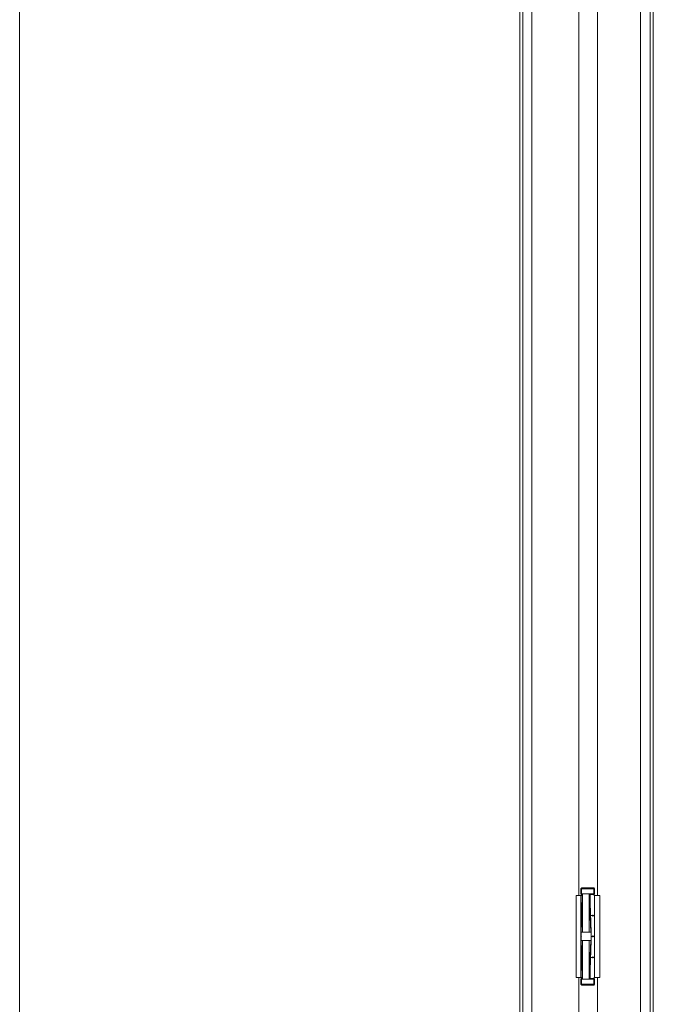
# Model space of a CAD drawing. Header units: inches. Extents: x 424 to 2043, y -237 to 445.
# Tile 779 of 965: x 863.624 to 864.38, y 217.816 to 218.991. Entities that reach past the tile are written whole.
import ezdxf

# ---------------------------------------------------------------- set-up
doc = ezdxf.new("R2010")
doc.units = ezdxf.units.IN
doc.header["$MEASUREMENT"] = 0
doc.layers.add('A-DOOR', color=31, linetype='Continuous', lineweight=9)

# ---------------------------------------------------------------- blocks, each defined once
blk = doc.blocks.new('5-panel_Bi-fold_external_door_10806 - Type 1-V58-Section 1')
at = {"layer": 'A-DOOR'}
for p, q in [((-113.263, 4.3378), (-113.263, 1.6)), ((-112.6516, 1.6), (-112.6516, 4.3381)), ((-112.5218, 4.3386), (-112.5218, 1.6)), ((-112.6657, 1.7018), (-112.6657, 4.2627)), ((-112.6623, 1.7018), (-112.6623, 4.2627)), ((-112.5102, 4.2627), (-112.5102, 1.7018)), ((-112.5066, 4.2627), (-112.5066, 1.7018)), ((-112.5956, 2.849), (-112.5956, 4.1735)), ((-112.5732, 4.1735), (-112.5732, 2.849)), ((-112.5929, 2.857), (-112.5929, 2.851)), ((-112.5929, 2.857), (-112.5923, 2.857)), ((-112.5923, 2.851), (-112.5923, 2.857)), ((-112.5923, 2.857), (-112.5911, 2.857)), ((-112.5911, 2.857), (-112.5831, 2.857)), ((-112.5831, 2.857), (-112.5777, 2.857)), ((-112.5777, 2.857), (-112.5779, 2.857)), ((-112.5777, 2.857), (-112.5777, 2.851)), ((-112.5769, 2.851), (-112.5769, 2.857)), ((-112.5985, 2.849), (-112.5944, 2.849)), ((-112.5985, 2.751), (-112.5985, 2.849)), ((-112.5944, 2.849), (-112.593, 2.849)), ((-112.5923, 2.851), (-112.5929, 2.851)), ((-112.5929, 2.849), (-112.5929, 2.826)), ((-112.5929, 2.849), (-112.5917, 2.849)), ((-112.5929, 2.751), (-112.5929, 2.849)), ((-112.5913, 2.8481), (-112.5928, 2.805)), ((-112.5925, 2.805), (-112.5911, 2.851)), ((-112.5911, 2.851), (-112.5923, 2.851)), ((-112.5913, 2.851), (-112.5911, 2.851)), ((-112.5913, 2.851), (-112.5913, 2.8428)), ((-112.5909, 2.805), (-112.5911, 2.851)), ((-112.5911, 2.851), (-112.5831, 2.851)), ((-112.5831, 2.851), (-112.5911, 2.851)), ((-112.5833, 2.805), (-112.5831, 2.851)), ((-112.5812, 2.805), (-112.5831, 2.851)), ((-112.5831, 2.851), (-112.5819, 2.851)), ((-112.5777, 2.851), (-112.5831, 2.851)), ((-112.5819, 2.8227), (-112.5819, 2.851)), ((-112.5815, 2.85), (-112.5814, 2.85)), ((-112.5779, 2.851), (-112.5777, 2.851)), ((-112.5777, 2.849), (-112.577, 2.849)), ((-112.5769, 2.826), (-112.5769, 2.849)), ((-112.5769, 2.849), (-112.5749, 2.849)), ((-112.5769, 2.849), (-112.5769, 2.751)), ((-112.5749, 2.849), (-112.5705, 2.849)), ((-112.5705, 2.849), (-112.5705, 2.751)), ((-112.5808, 2.805), (-112.5819, 2.8399)), ((-112.5929, 2.824), (-112.5929, 2.801)), ((-112.5816, 2.825), (-112.5815, 2.825)), ((-112.5788, 2.826), (-112.5788, 2.824)), ((-112.5769, 2.801), (-112.5769, 2.824)), ((-112.5929, 2.799), (-112.5929, 2.776)), ((-112.5928, 2.805), (-112.5928, 2.795)), ((-112.5927, 2.805), (-112.5925, 2.805)), ((-112.5925, 2.805), (-112.5927, 2.805)), ((-112.5925, 2.805), (-112.5909, 2.805)), ((-112.5909, 2.805), (-112.5925, 2.805)), ((-112.5919, 2.8), (-112.5919, 2.8)), ((-112.5909, 2.805), (-112.5833, 2.805)), ((-112.5833, 2.805), (-112.5909, 2.805)), ((-112.5833, 2.805), (-112.5812, 2.805)), ((-112.5812, 2.805), (-112.5833, 2.805)), ((-112.5812, 2.805), (-112.5808, 2.805)), ((-112.5808, 2.805), (-112.5812, 2.805)), ((-112.5808, 2.795), (-112.5808, 2.805)), ((-112.5808, 2.8), (-112.5807, 2.8)), ((-112.5788, 2.801), (-112.5788, 2.799)), ((-112.5769, 2.776), (-112.5769, 2.799)), ((-112.5913, 2.7519), (-112.5928, 2.795)), ((-112.5927, 2.795), (-112.5925, 2.795)), ((-112.5925, 2.795), (-112.5927, 2.795)), ((-112.5925, 2.795), (-112.5909, 2.795)), ((-112.5925, 2.795), (-112.5911, 2.749)), ((-112.5909, 2.795), (-112.5925, 2.795)), ((-112.5911, 2.749), (-112.5909, 2.795)), ((-112.5909, 2.795), (-112.5833, 2.795)), ((-112.5833, 2.795), (-112.5909, 2.795)), ((-112.5831, 2.749), (-112.5833, 2.795)), ((-112.5833, 2.795), (-112.5812, 2.795)), ((-112.5812, 2.795), (-112.5833, 2.795)), ((-112.5831, 2.749), (-112.5812, 2.795)), ((-112.5808, 2.795), (-112.5819, 2.7601)), ((-112.5812, 2.795), (-112.5808, 2.795)), ((-112.5808, 2.795), (-112.5812, 2.795)), ((-112.5929, 2.774), (-112.5929, 2.751)), ((-112.5819, 2.749), (-112.5819, 2.7773)), ((-112.5816, 2.775), (-112.5815, 2.775)), ((-112.5788, 2.776), (-112.5788, 2.774)), ((-112.5769, 2.751), (-112.5769, 2.774)), ((-112.5944, 2.751), (-112.5985, 2.751)), ((-112.5956, 1.791), (-112.5956, 2.751)), ((-112.593, 2.751), (-112.5944, 2.751)), ((-112.5917, 2.751), (-112.5929, 2.751)), ((-112.5929, 2.749), (-112.5929, 2.743)), ((-112.5929, 2.749), (-112.5923, 2.749)), ((-112.5923, 2.743), (-112.5923, 2.749)), ((-112.5923, 2.749), (-112.5911, 2.749)), ((-112.5913, 2.749), (-112.5913, 2.7572)), ((-112.5911, 2.749), (-112.5913, 2.749)), ((-112.5831, 2.749), (-112.5911, 2.749)), ((-112.5911, 2.749), (-112.5831, 2.749)), ((-112.5819, 2.749), (-112.5831, 2.749)), ((-112.5831, 2.749), (-112.5777, 2.749)), ((-112.5815, 2.75), (-112.5814, 2.75)), ((-112.5777, 2.749), (-112.5779, 2.749)), ((-112.577, 2.751), (-112.5777, 2.751)), ((-112.5777, 2.749), (-112.5777, 2.743)), ((-112.5749, 2.751), (-112.5769, 2.751)), ((-112.5769, 2.743), (-112.5769, 2.749)), ((-112.5705, 2.751), (-112.5749, 2.751)), ((-112.5732, 2.751), (-112.5732, 1.791)), ((-112.5923, 2.743), (-112.5929, 2.743)), ((-112.5911, 2.743), (-112.5923, 2.743)), ((-112.5831, 2.743), (-112.5911, 2.743)), ((-112.5777, 2.743), (-112.5831, 2.743)), ((-112.5779, 2.743), (-112.5777, 2.743))]:
    blk.add_line(p, q, dxfattribs=at)
at = {"layer": 'A-DOOR', "flags": 128}
for points in [[(-112.5929, 2.857), (-112.5929, 2.857), (-112.5929, 2.8571), (-112.5929, 2.8571), (-112.5928, 2.8572), (-112.5928, 2.8572), (-112.5928, 2.8572), (-112.5928, 2.8573), (-112.5928, 2.8573), (-112.5928, 2.8574), (-112.5928, 2.8574), (-112.5928, 2.8574), (-112.5927, 2.8575), (-112.5927, 2.8575), (-112.5927, 2.8575), (-112.5927, 2.8576), (-112.5927, 2.8576), (-112.5926, 2.8576), (-112.5926, 2.8577), (-112.5926, 2.8577), (-112.5926, 2.8577), (-112.5925, 2.8577), (-112.5925, 2.8578), (-112.5925, 2.8578), (-112.5924, 2.8578), (-112.5924, 2.8578), (-112.5924, 2.8579), (-112.5923, 2.8579), (-112.5923, 2.8579), (-112.5923, 2.8579), (-112.5922, 2.8579), (-112.5922, 2.8579), (-112.5921, 2.858), (-112.5921, 2.858), (-112.5921, 2.858), (-112.592, 2.858), (-112.592, 2.858), (-112.592, 2.858), (-112.5919, 2.858), (-112.5919, 2.858), (-112.5919, 2.858)], [(-112.5852, 2.858), (-112.5854, 2.858), (-112.5857, 2.858), (-112.586, 2.858), (-112.5863, 2.858), (-112.5865, 2.858), (-112.5868, 2.858), (-112.5871, 2.858), (-112.5874, 2.858), (-112.5876, 2.858), (-112.5879, 2.858), (-112.5881, 2.858), (-112.5884, 2.858), (-112.5886, 2.858), (-112.5888, 2.858), (-112.5891, 2.858), (-112.5893, 2.858), (-112.5895, 2.858), (-112.5897, 2.858), (-112.5899, 2.858), (-112.5901, 2.858), (-112.5903, 2.858), (-112.5904, 2.858), (-112.5906, 2.858), (-112.5908, 2.858), (-112.5909, 2.858), (-112.591, 2.858), (-112.5912, 2.858), (-112.5913, 2.858), (-112.5914, 2.858), (-112.5915, 2.858), (-112.5916, 2.858), (-112.5916, 2.858), (-112.5917, 2.858), (-112.5918, 2.858), (-112.5918, 2.858), (-112.5918, 2.858), (-112.5919, 2.858), (-112.5919, 2.858)], [(-112.5919, 2.858), (-112.5919, 2.858), (-112.5918, 2.858), (-112.5918, 2.858), (-112.5918, 2.858), (-112.5917, 2.858), (-112.5917, 2.858), (-112.5916, 2.858), (-112.5915, 2.858), (-112.5914, 2.858), (-112.5913, 2.858), (-112.5912, 2.858), (-112.5911, 2.858), (-112.5909, 2.858), (-112.5908, 2.858), (-112.5906, 2.858), (-112.5905, 2.858), (-112.5903, 2.858), (-112.5901, 2.858), (-112.5899, 2.858), (-112.5897, 2.858), (-112.5895, 2.858), (-112.5893, 2.858), (-112.5891, 2.858), (-112.5889, 2.858), (-112.5886, 2.858), (-112.5884, 2.858), (-112.5882, 2.858), (-112.5879, 2.858), (-112.5877, 2.858), (-112.5874, 2.858), (-112.5871, 2.858), (-112.5869, 2.858), (-112.5866, 2.858), (-112.5863, 2.858), (-112.5861, 2.858), (-112.5858, 2.858), (-112.5855, 2.858), (-112.5852, 2.858), (-112.5849, 2.858), (-112.5847, 2.858), (-112.5846, 2.858)], [(-112.5779, 2.858), (-112.5779, 2.858), (-112.5779, 2.858), (-112.5779, 2.858), (-112.5779, 2.858), (-112.578, 2.858), (-112.5781, 2.858), (-112.5781, 2.858), (-112.5782, 2.858), (-112.5783, 2.858), (-112.5784, 2.858), (-112.5785, 2.858), (-112.5787, 2.858), (-112.5788, 2.858), (-112.5789, 2.858), (-112.5791, 2.858), (-112.5792, 2.858), (-112.5794, 2.858), (-112.5796, 2.858), (-112.5798, 2.858), (-112.58, 2.858), (-112.5802, 2.858), (-112.5804, 2.858), (-112.5806, 2.858), (-112.5808, 2.858), (-112.5811, 2.858), (-112.5813, 2.858), (-112.5816, 2.858), (-112.5818, 2.858), (-112.5821, 2.858), (-112.5823, 2.858), (-112.5826, 2.858), (-112.5829, 2.858), (-112.5831, 2.858), (-112.5834, 2.858), (-112.5837, 2.858), (-112.5839, 2.858), (-112.5842, 2.858), (-112.5845, 2.858), (-112.5848, 2.858), (-112.5851, 2.858), (-112.5852, 2.858)], [(-112.5846, 2.858), (-112.5843, 2.858), (-112.584, 2.858), (-112.5837, 2.858), (-112.5834, 2.858), (-112.5832, 2.858), (-112.5829, 2.858), (-112.5826, 2.858), (-112.5824, 2.858), (-112.5821, 2.858), (-112.5819, 2.858), (-112.5816, 2.858), (-112.5814, 2.858), (-112.5811, 2.858), (-112.5809, 2.858), (-112.5807, 2.858), (-112.5804, 2.858), (-112.5802, 2.858), (-112.58, 2.858), (-112.5798, 2.858), (-112.5796, 2.858), (-112.5794, 2.858), (-112.5793, 2.858), (-112.5791, 2.858), (-112.579, 2.858), (-112.5788, 2.858), (-112.5787, 2.858), (-112.5785, 2.858), (-112.5784, 2.858), (-112.5783, 2.858), (-112.5782, 2.858), (-112.5781, 2.858), (-112.5781, 2.858), (-112.578, 2.858), (-112.578, 2.858), (-112.5779, 2.858), (-112.5779, 2.858), (-112.5779, 2.858), (-112.5779, 2.858)], [(-112.5779, 2.858), (-112.5778, 2.858), (-112.5778, 2.858), (-112.5777, 2.858), (-112.5777, 2.858), (-112.5777, 2.858), (-112.5776, 2.858), (-112.5776, 2.858), (-112.5775, 2.8579), (-112.5775, 2.8579), (-112.5775, 2.8579), (-112.5774, 2.8579), (-112.5774, 2.8579), (-112.5774, 2.8579), (-112.5773, 2.8578), (-112.5773, 2.8578), (-112.5773, 2.8578), (-112.5772, 2.8578), (-112.5772, 2.8578), (-112.5772, 2.8577), (-112.5771, 2.8577), (-112.5771, 2.8577), (-112.5771, 2.8576), (-112.5771, 2.8576), (-112.577, 2.8576), (-112.577, 2.8575), (-112.577, 2.8575), (-112.577, 2.8575), (-112.577, 2.8574), (-112.5769, 2.8574), (-112.5769, 2.8574), (-112.5769, 2.8573), (-112.5769, 2.8573), (-112.5769, 2.8572), (-112.5769, 2.8572), (-112.5769, 2.8572), (-112.5769, 2.8571), (-112.5769, 2.8571), (-112.5769, 2.8571), (-112.5769, 2.857), (-112.5769, 2.857)], [(-112.5919, 2.85), (-112.5919, 2.85), (-112.5919, 2.85), (-112.592, 2.85), (-112.592, 2.85), (-112.5921, 2.85), (-112.5921, 2.85), (-112.5921, 2.85), (-112.5922, 2.8501), (-112.5922, 2.8501), (-112.5922, 2.8501), (-112.5923, 2.8501), (-112.5923, 2.8501), (-112.5924, 2.8501), (-112.5924, 2.8502), (-112.5924, 2.8502), (-112.5925, 2.8502), (-112.5925, 2.8502), (-112.5925, 2.8502), (-112.5925, 2.8503), (-112.5926, 2.8503), (-112.5926, 2.8503), (-112.5926, 2.8504), (-112.5927, 2.8504), (-112.5927, 2.8504), (-112.5927, 2.8505), (-112.5927, 2.8505), (-112.5927, 2.8505), (-112.5928, 2.8506), (-112.5928, 2.8506), (-112.5928, 2.8506), (-112.5928, 2.8507), (-112.5928, 2.8507), (-112.5928, 2.8508), (-112.5928, 2.8508), (-112.5928, 2.8508), (-112.5929, 2.8509), (-112.5929, 2.8509), (-112.5929, 2.8509), (-112.5929, 2.851), (-112.5929, 2.851)], [(-112.5929, 2.849), (-112.5929, 2.849), (-112.5929, 2.8491), (-112.5929, 2.8491), (-112.5928, 2.8492), (-112.5928, 2.8492), (-112.5928, 2.8492), (-112.5928, 2.8493), (-112.5928, 2.8493), (-112.5928, 2.8494), (-112.5928, 2.8494), (-112.5928, 2.8494), (-112.5927, 2.8495), (-112.5927, 2.8495), (-112.5927, 2.8495), (-112.5927, 2.8496), (-112.5927, 2.8496), (-112.5926, 2.8496), (-112.5926, 2.8497), (-112.5926, 2.8497), (-112.5926, 2.8497), (-112.5925, 2.8497), (-112.5925, 2.8498), (-112.5925, 2.8498), (-112.5924, 2.8498), (-112.5924, 2.8498), (-112.5924, 2.8499), (-112.5923, 2.8499), (-112.5923, 2.8499), (-112.5923, 2.8499), (-112.5922, 2.8499), (-112.5922, 2.8499), (-112.5921, 2.85), (-112.5921, 2.85), (-112.5921, 2.85), (-112.592, 2.85), (-112.592, 2.85), (-112.592, 2.85), (-112.5919, 2.85), (-112.5919, 2.85), (-112.5919, 2.85)], [(-112.5911, 2.85), (-112.5913, 2.85), (-112.5914, 2.85), (-112.5915, 2.85), (-112.5916, 2.85), (-112.5916, 2.85), (-112.5917, 2.85), (-112.5918, 2.85), (-112.5918, 2.85), (-112.5918, 2.85), (-112.5919, 2.85), (-112.5919, 2.85)], [(-112.5919, 2.85), (-112.5919, 2.85), (-112.5918, 2.85), (-112.5918, 2.85), (-112.5918, 2.85), (-112.5917, 2.85), (-112.5917, 2.85), (-112.5916, 2.85), (-112.5915, 2.85), (-112.5914, 2.85), (-112.5913, 2.85), (-112.5912, 2.85), (-112.5911, 2.85)], [(-112.5912, 2.85), (-112.5913, 2.85), (-112.5914, 2.85), (-112.5915, 2.85), (-112.5916, 2.85), (-112.5916, 2.85), (-112.5917, 2.85), (-112.5918, 2.85), (-112.5918, 2.85), (-112.5918, 2.85), (-112.5919, 2.85), (-112.5919, 2.85)], [(-112.5919, 2.85), (-112.5919, 2.85), (-112.5918, 2.85), (-112.5918, 2.85), (-112.5918, 2.85), (-112.5917, 2.85), (-112.5917, 2.85), (-112.5916, 2.85), (-112.5915, 2.85), (-112.5914, 2.85), (-112.5913, 2.85), (-112.5912, 2.85), (-112.5911, 2.85)], [(-112.5819, 2.85), (-112.5817, 2.85), (-112.5814, 2.85), (-112.5812, 2.85), (-112.5809, 2.85), (-112.5807, 2.85), (-112.5805, 2.85), (-112.5803, 2.85), (-112.5801, 2.85), (-112.5799, 2.85), (-112.5797, 2.85), (-112.5795, 2.85), (-112.5793, 2.85), (-112.5791, 2.85), (-112.579, 2.85), (-112.5788, 2.85), (-112.5787, 2.85), (-112.5786, 2.85), (-112.5785, 2.85), (-112.5783, 2.85), (-112.5782, 2.85), (-112.5782, 2.85), (-112.5781, 2.85), (-112.578, 2.85), (-112.578, 2.85), (-112.5779, 2.85), (-112.5779, 2.85), (-112.5779, 2.85), (-112.5779, 2.85)], [(-112.5819, 2.85), (-112.5816, 2.85), (-112.5814, 2.85), (-112.5811, 2.85), (-112.5809, 2.85), (-112.5807, 2.85), (-112.5804, 2.85), (-112.5802, 2.85), (-112.58, 2.85), (-112.5798, 2.85), (-112.5796, 2.85), (-112.5794, 2.85), (-112.5793, 2.85), (-112.5791, 2.85), (-112.579, 2.85), (-112.5788, 2.85), (-112.5787, 2.85), (-112.5785, 2.85), (-112.5784, 2.85), (-112.5783, 2.85), (-112.5782, 2.85), (-112.5781, 2.85), (-112.5781, 2.85), (-112.578, 2.85), (-112.578, 2.85), (-112.5779, 2.85), (-112.5779, 2.85), (-112.5779, 2.85), (-112.5779, 2.85)], [(-112.5779, 2.85), (-112.5779, 2.85), (-112.5779, 2.85), (-112.5779, 2.85), (-112.5779, 2.85), (-112.578, 2.85), (-112.5781, 2.85), (-112.5781, 2.85), (-112.5782, 2.85), (-112.5783, 2.85), (-112.5784, 2.85), (-112.5785, 2.85), (-112.5787, 2.85), (-112.5788, 2.85), (-112.5789, 2.85), (-112.5791, 2.85), (-112.5792, 2.85), (-112.5794, 2.85), (-112.5796, 2.85), (-112.5798, 2.85), (-112.58, 2.85), (-112.5802, 2.85), (-112.5804, 2.85), (-112.5806, 2.85), (-112.5808, 2.85), (-112.5811, 2.85), (-112.5813, 2.85), (-112.5816, 2.85), (-112.5818, 2.85)], [(-112.5779, 2.85), (-112.5779, 2.85), (-112.5779, 2.85), (-112.5779, 2.85), (-112.5779, 2.85), (-112.578, 2.85), (-112.5781, 2.85), (-112.5781, 2.85), (-112.5782, 2.85), (-112.5783, 2.85), (-112.5784, 2.85), (-112.5785, 2.85), (-112.5787, 2.85), (-112.5788, 2.85), (-112.5789, 2.85), (-112.5791, 2.85), (-112.5792, 2.85), (-112.5794, 2.85), (-112.5796, 2.85), (-112.5798, 2.85), (-112.58, 2.85), (-112.5802, 2.85), (-112.5804, 2.85), (-112.5806, 2.85), (-112.5808, 2.85), (-112.5811, 2.85), (-112.5813, 2.85), (-112.5816, 2.85), (-112.5818, 2.85)], [(-112.5769, 2.851), (-112.5769, 2.851), (-112.5769, 2.8509), (-112.5769, 2.8509), (-112.5769, 2.8508), (-112.5769, 2.8508), (-112.5769, 2.8508), (-112.5769, 2.8507), (-112.5769, 2.8507), (-112.5769, 2.8506), (-112.5769, 2.8506), (-112.577, 2.8506), (-112.577, 2.8505), (-112.577, 2.8505), (-112.577, 2.8505), (-112.577, 2.8504), (-112.5771, 2.8504), (-112.5771, 2.8504), (-112.5771, 2.8503), (-112.5771, 2.8503), (-112.5772, 2.8503), (-112.5772, 2.8503), (-112.5772, 2.8502), (-112.5773, 2.8502), (-112.5773, 2.8502), (-112.5773, 2.8502), (-112.5774, 2.8501), (-112.5774, 2.8501), (-112.5774, 2.8501), (-112.5775, 2.8501), (-112.5775, 2.8501), (-112.5775, 2.8501), (-112.5776, 2.85), (-112.5776, 2.85), (-112.5777, 2.85), (-112.5777, 2.85), (-112.5777, 2.85), (-112.5778, 2.85), (-112.5778, 2.85), (-112.5778, 2.85), (-112.5779, 2.85)], [(-112.5779, 2.85), (-112.5778, 2.85), (-112.5778, 2.85), (-112.5777, 2.85), (-112.5777, 2.85), (-112.5777, 2.85), (-112.5776, 2.85), (-112.5776, 2.85), (-112.5775, 2.8499), (-112.5775, 2.8499), (-112.5775, 2.8499), (-112.5774, 2.8499), (-112.5774, 2.8499), (-112.5774, 2.8499), (-112.5773, 2.8498), (-112.5773, 2.8498), (-112.5773, 2.8498), (-112.5772, 2.8498), (-112.5772, 2.8498), (-112.5772, 2.8497), (-112.5771, 2.8497), (-112.5771, 2.8497), (-112.5771, 2.8496), (-112.5771, 2.8496), (-112.577, 2.8496), (-112.577, 2.8495), (-112.577, 2.8495), (-112.577, 2.8495), (-112.577, 2.8494), (-112.5769, 2.8494), (-112.5769, 2.8494), (-112.5769, 2.8493), (-112.5769, 2.8493), (-112.5769, 2.8492), (-112.5769, 2.8492), (-112.5769, 2.8492), (-112.5769, 2.8491), (-112.5769, 2.8491), (-112.5769, 2.8491), (-112.5769, 2.849), (-112.5769, 2.849)], [(-112.5919, 2.825), (-112.5919, 2.825), (-112.592, 2.825), (-112.592, 2.825), (-112.5921, 2.825), (-112.5921, 2.825), (-112.5921, 2.825), (-112.5922, 2.8251), (-112.5922, 2.8251), (-112.5922, 2.8251), (-112.5923, 2.8251), (-112.5923, 2.8251), (-112.5924, 2.8251), (-112.5924, 2.8252), (-112.5924, 2.8252), (-112.5925, 2.8252), (-112.5925, 2.8252), (-112.5925, 2.8252), (-112.5925, 2.8253), (-112.5926, 2.8253), (-112.5926, 2.8253), (-112.5926, 2.8254), (-112.5927, 2.8254), (-112.5927, 2.8254), (-112.5927, 2.8255), (-112.5927, 2.8255), (-112.5927, 2.8255), (-112.5928, 2.8256), (-112.5928, 2.8256), (-112.5928, 2.8256), (-112.5928, 2.8257), (-112.5928, 2.8257), (-112.5928, 2.8258), (-112.5928, 2.8258), (-112.5928, 2.8258), (-112.5929, 2.8259), (-112.5929, 2.8259), (-112.5929, 2.8259), (-112.5929, 2.826), (-112.5929, 2.826)], [(-112.5929, 2.824), (-112.5929, 2.824), (-112.5929, 2.8241), (-112.5929, 2.8241), (-112.5928, 2.8242), (-112.5928, 2.8242), (-112.5928, 2.8242), (-112.5928, 2.8243), (-112.5928, 2.8243), (-112.5928, 2.8244), (-112.5928, 2.8244), (-112.5928, 2.8244), (-112.5927, 2.8245), (-112.5927, 2.8245), (-112.5927, 2.8245), (-112.5927, 2.8246), (-112.5927, 2.8246), (-112.5926, 2.8246), (-112.5926, 2.8247), (-112.5926, 2.8247), (-112.5926, 2.8247), (-112.5925, 2.8247), (-112.5925, 2.8248), (-112.5925, 2.8248), (-112.5924, 2.8248), (-112.5924, 2.8248), (-112.5924, 2.8249), (-112.5923, 2.8249), (-112.5923, 2.8249), (-112.5923, 2.8249), (-112.5922, 2.8249), (-112.5922, 2.8249), (-112.5921, 2.825), (-112.5921, 2.825), (-112.5921, 2.825), (-112.592, 2.825), (-112.592, 2.825), (-112.592, 2.825), (-112.5919, 2.825), (-112.5919, 2.825), (-112.5919, 2.825)], [(-112.5918, 2.825), (-112.5919, 2.825), (-112.5919, 2.825)], [(-112.5919, 2.825), (-112.5919, 2.825), (-112.5918, 2.825), (-112.5918, 2.825)], [(-112.5918, 2.825), (-112.5918, 2.825), (-112.5919, 2.825), (-112.5919, 2.825)], [(-112.5919, 2.825), (-112.5919, 2.825), (-112.5918, 2.825), (-112.5918, 2.825)], [(-112.5779, 2.825), (-112.5779, 2.825), (-112.5779, 2.825), (-112.5779, 2.825), (-112.5779, 2.825), (-112.578, 2.825), (-112.5781, 2.825), (-112.5781, 2.825), (-112.5782, 2.825), (-112.5783, 2.825), (-112.5784, 2.825), (-112.5785, 2.825), (-112.5787, 2.825), (-112.5788, 2.825), (-112.5789, 2.825), (-112.5791, 2.825), (-112.5792, 2.825), (-112.5794, 2.825), (-112.5796, 2.825), (-112.5798, 2.825), (-112.58, 2.825), (-112.5802, 2.825), (-112.5804, 2.825), (-112.5806, 2.825), (-112.5808, 2.825), (-112.5811, 2.825), (-112.5813, 2.825), (-112.5816, 2.825), (-112.5818, 2.825), (-112.5821, 2.825)], [(-112.5821, 2.825), (-112.5819, 2.825), (-112.5816, 2.825), (-112.5814, 2.825), (-112.5811, 2.825), (-112.5809, 2.825), (-112.5807, 2.825), (-112.5804, 2.825), (-112.5802, 2.825), (-112.58, 2.825), (-112.5798, 2.825), (-112.5796, 2.825), (-112.5794, 2.825), (-112.5793, 2.825), (-112.5791, 2.825), (-112.579, 2.825), (-112.5788, 2.825), (-112.5787, 2.825), (-112.5785, 2.825), (-112.5784, 2.825), (-112.5783, 2.825), (-112.5782, 2.825), (-112.5781, 2.825), (-112.5781, 2.825), (-112.578, 2.825), (-112.578, 2.825), (-112.5779, 2.825), (-112.5779, 2.825), (-112.5779, 2.825), (-112.5779, 2.825)], [(-112.5779, 2.825), (-112.5779, 2.825), (-112.5779, 2.825), (-112.5779, 2.825), (-112.5779, 2.825), (-112.578, 2.825), (-112.5781, 2.825), (-112.5781, 2.825), (-112.5782, 2.825), (-112.5783, 2.825), (-112.5784, 2.825), (-112.5785, 2.825), (-112.5787, 2.825), (-112.5788, 2.825), (-112.5789, 2.825), (-112.5791, 2.825), (-112.5792, 2.825), (-112.5794, 2.825), (-112.5796, 2.825), (-112.5798, 2.825), (-112.58, 2.825), (-112.5802, 2.825), (-112.5804, 2.825), (-112.5806, 2.825), (-112.5808, 2.825), (-112.5811, 2.825), (-112.5813, 2.825), (-112.5816, 2.825), (-112.5818, 2.825), (-112.5821, 2.825)], [(-112.5819, 2.825), (-112.5817, 2.825), (-112.5814, 2.825), (-112.5812, 2.825), (-112.5809, 2.825), (-112.5807, 2.825), (-112.5805, 2.825), (-112.5803, 2.825), (-112.5801, 2.825), (-112.5799, 2.825), (-112.5797, 2.825), (-112.5795, 2.825), (-112.5793, 2.825), (-112.5791, 2.825), (-112.579, 2.825), (-112.5788, 2.825), (-112.5787, 2.825), (-112.5786, 2.825), (-112.5785, 2.825), (-112.5783, 2.825), (-112.5782, 2.825), (-112.5782, 2.825), (-112.5781, 2.825), (-112.578, 2.825), (-112.578, 2.825), (-112.5779, 2.825), (-112.5779, 2.825), (-112.5779, 2.825), (-112.5779, 2.825)], [(-112.5769, 2.826), (-112.5769, 2.826), (-112.5769, 2.8259), (-112.5769, 2.8259), (-112.5769, 2.8258), (-112.5769, 2.8258), (-112.5769, 2.8258), (-112.5769, 2.8257), (-112.5769, 2.8257), (-112.5769, 2.8256), (-112.5769, 2.8256), (-112.577, 2.8256), (-112.577, 2.8255), (-112.577, 2.8255), (-112.577, 2.8255), (-112.577, 2.8254), (-112.5771, 2.8254), (-112.5771, 2.8254), (-112.5771, 2.8253), (-112.5771, 2.8253), (-112.5772, 2.8253), (-112.5772, 2.8253), (-112.5772, 2.8252), (-112.5773, 2.8252), (-112.5773, 2.8252), (-112.5773, 2.8252), (-112.5774, 2.8251), (-112.5774, 2.8251), (-112.5774, 2.8251), (-112.5775, 2.8251), (-112.5775, 2.8251), (-112.5775, 2.8251), (-112.5776, 2.825), (-112.5776, 2.825), (-112.5777, 2.825), (-112.5777, 2.825), (-112.5777, 2.825), (-112.5778, 2.825), (-112.5778, 2.825), (-112.5778, 2.825), (-112.5779, 2.825)], [(-112.5779, 2.825), (-112.5778, 2.825), (-112.5778, 2.825), (-112.5777, 2.825), (-112.5777, 2.825), (-112.5777, 2.825), (-112.5776, 2.825), (-112.5776, 2.825), (-112.5775, 2.8249), (-112.5775, 2.8249), (-112.5775, 2.8249), (-112.5774, 2.8249), (-112.5774, 2.8249), (-112.5774, 2.8249), (-112.5773, 2.8248), (-112.5773, 2.8248), (-112.5773, 2.8248), (-112.5772, 2.8248), (-112.5772, 2.8248), (-112.5772, 2.8247), (-112.5771, 2.8247), (-112.5771, 2.8247), (-112.5771, 2.8246), (-112.5771, 2.8246), (-112.577, 2.8246), (-112.577, 2.8245), (-112.577, 2.8245), (-112.577, 2.8245), (-112.577, 2.8244), (-112.5769, 2.8244), (-112.5769, 2.8244), (-112.5769, 2.8243), (-112.5769, 2.8243), (-112.5769, 2.8242), (-112.5769, 2.8242), (-112.5769, 2.8242), (-112.5769, 2.8241), (-112.5769, 2.8241), (-112.5769, 2.8241), (-112.5769, 2.824), (-112.5769, 2.824)], [(-112.5926, 2.8003), (-112.5926, 2.8003), (-112.5926, 2.8004), (-112.5927, 2.8004), (-112.5927, 2.8004), (-112.5927, 2.8005), (-112.5927, 2.8005), (-112.5927, 2.8005), (-112.5928, 2.8006), (-112.5928, 2.8006), (-112.5928, 2.8006), (-112.5928, 2.8007), (-112.5928, 2.8007), (-112.5928, 2.8008), (-112.5928, 2.8008), (-112.5928, 2.8008), (-112.5929, 2.8009), (-112.5929, 2.8009), (-112.5929, 2.8009), (-112.5929, 2.801), (-112.5929, 2.801)], [(-112.5929, 2.799), (-112.5929, 2.799), (-112.5929, 2.7991), (-112.5929, 2.7991), (-112.5928, 2.7992), (-112.5928, 2.7992), (-112.5928, 2.7992), (-112.5928, 2.7993), (-112.5928, 2.7993), (-112.5928, 2.7994), (-112.5928, 2.7994), (-112.5928, 2.7994), (-112.5927, 2.7995), (-112.5927, 2.7995), (-112.5927, 2.7995), (-112.5927, 2.7996), (-112.5927, 2.7996), (-112.5926, 2.7996), (-112.5926, 2.7997), (-112.5926, 2.7997)], [(-112.592, 2.8), (-112.5919, 2.8), (-112.5919, 2.8), (-112.5919, 2.8)], [(-112.5918, 2.8), (-112.5919, 2.8), (-112.5919, 2.8)], [(-112.5919, 2.8), (-112.5919, 2.8), (-112.5918, 2.8), (-112.5918, 2.8)], [(-112.5918, 2.8), (-112.5918, 2.8), (-112.5919, 2.8), (-112.5919, 2.8)], [(-112.5919, 2.8), (-112.5919, 2.8), (-112.5918, 2.8), (-112.5918, 2.8)], [(-112.5812, 2.8), (-112.5809, 2.8), (-112.5807, 2.8), (-112.5805, 2.8), (-112.5803, 2.8), (-112.5801, 2.8), (-112.5799, 2.8), (-112.5797, 2.8), (-112.5795, 2.8), (-112.5793, 2.8), (-112.5791, 2.8), (-112.579, 2.8), (-112.5788, 2.8), (-112.5787, 2.8), (-112.5786, 2.8), (-112.5785, 2.8), (-112.5783, 2.8), (-112.5782, 2.8), (-112.5782, 2.8), (-112.5781, 2.8), (-112.578, 2.8), (-112.578, 2.8), (-112.5779, 2.8), (-112.5779, 2.8), (-112.5779, 2.8), (-112.5779, 2.8)], [(-112.5779, 2.8), (-112.5779, 2.8), (-112.5779, 2.8), (-112.5779, 2.8), (-112.5779, 2.8), (-112.578, 2.8), (-112.5781, 2.8), (-112.5781, 2.8), (-112.5782, 2.8), (-112.5783, 2.8), (-112.5784, 2.8), (-112.5785, 2.8), (-112.5787, 2.8), (-112.5788, 2.8), (-112.5789, 2.8), (-112.5791, 2.8), (-112.5792, 2.8), (-112.5794, 2.8), (-112.5796, 2.8), (-112.5798, 2.8), (-112.58, 2.8), (-112.5802, 2.8), (-112.5804, 2.8), (-112.5806, 2.8), (-112.5808, 2.8), (-112.5811, 2.8)], [(-112.5811, 2.8), (-112.5809, 2.8), (-112.5807, 2.8), (-112.5804, 2.8), (-112.5802, 2.8), (-112.58, 2.8), (-112.5798, 2.8), (-112.5796, 2.8), (-112.5794, 2.8), (-112.5793, 2.8), (-112.5791, 2.8), (-112.579, 2.8), (-112.5788, 2.8), (-112.5787, 2.8), (-112.5785, 2.8), (-112.5784, 2.8), (-112.5783, 2.8), (-112.5782, 2.8), (-112.5781, 2.8), (-112.5781, 2.8), (-112.578, 2.8), (-112.578, 2.8), (-112.5779, 2.8), (-112.5779, 2.8), (-112.5779, 2.8), (-112.5779, 2.8)], [(-112.5779, 2.8), (-112.5779, 2.8), (-112.5779, 2.8), (-112.5779, 2.8), (-112.5779, 2.8), (-112.578, 2.8), (-112.5781, 2.8), (-112.5781, 2.8), (-112.5782, 2.8), (-112.5783, 2.8), (-112.5784, 2.8), (-112.5785, 2.8), (-112.5787, 2.8), (-112.5788, 2.8), (-112.5789, 2.8), (-112.5791, 2.8), (-112.5792, 2.8), (-112.5794, 2.8), (-112.5796, 2.8), (-112.5798, 2.8), (-112.58, 2.8), (-112.5802, 2.8), (-112.5804, 2.8), (-112.5806, 2.8), (-112.5808, 2.8), (-112.5811, 2.8)], [(-112.5769, 2.801), (-112.5769, 2.801), (-112.5769, 2.8009), (-112.5769, 2.8009), (-112.5769, 2.8008), (-112.5769, 2.8008), (-112.5769, 2.8008), (-112.5769, 2.8007), (-112.5769, 2.8007), (-112.5769, 2.8006), (-112.5769, 2.8006), (-112.577, 2.8006), (-112.577, 2.8005), (-112.577, 2.8005), (-112.577, 2.8005), (-112.577, 2.8004), (-112.5771, 2.8004), (-112.5771, 2.8004), (-112.5771, 2.8003), (-112.5771, 2.8003), (-112.5772, 2.8003), (-112.5772, 2.8003), (-112.5772, 2.8002), (-112.5773, 2.8002), (-112.5773, 2.8002), (-112.5773, 2.8002), (-112.5774, 2.8001), (-112.5774, 2.8001), (-112.5774, 2.8001), (-112.5775, 2.8001), (-112.5775, 2.8001), (-112.5775, 2.8001), (-112.5776, 2.8), (-112.5776, 2.8), (-112.5777, 2.8), (-112.5777, 2.8), (-112.5777, 2.8), (-112.5778, 2.8), (-112.5778, 2.8), (-112.5778, 2.8), (-112.5779, 2.8)], [(-112.5779, 2.8), (-112.5778, 2.8), (-112.5778, 2.8), (-112.5777, 2.8), (-112.5777, 2.8), (-112.5777, 2.8), (-112.5776, 2.8), (-112.5776, 2.8), (-112.5775, 2.7999), (-112.5775, 2.7999), (-112.5775, 2.7999), (-112.5774, 2.7999), (-112.5774, 2.7999), (-112.5774, 2.7999), (-112.5773, 2.7998), (-112.5773, 2.7998), (-112.5773, 2.7998), (-112.5772, 2.7998), (-112.5772, 2.7998), (-112.5772, 2.7997), (-112.5771, 2.7997), (-112.5771, 2.7997), (-112.5771, 2.7996), (-112.5771, 2.7996), (-112.577, 2.7996), (-112.577, 2.7995), (-112.577, 2.7995), (-112.577, 2.7995), (-112.577, 2.7994), (-112.5769, 2.7994), (-112.5769, 2.7994), (-112.5769, 2.7993), (-112.5769, 2.7993), (-112.5769, 2.7992), (-112.5769, 2.7992), (-112.5769, 2.7992), (-112.5769, 2.7991), (-112.5769, 2.7991), (-112.5769, 2.7991), (-112.5769, 2.799), (-112.5769, 2.799)], [(-112.5919, 2.775), (-112.5919, 2.775), (-112.592, 2.775), (-112.592, 2.775), (-112.5921, 2.775), (-112.5921, 2.775), (-112.5921, 2.775), (-112.5922, 2.7751), (-112.5922, 2.7751), (-112.5922, 2.7751), (-112.5923, 2.7751), (-112.5923, 2.7751), (-112.5924, 2.7751), (-112.5924, 2.7752), (-112.5924, 2.7752), (-112.5925, 2.7752), (-112.5925, 2.7752), (-112.5925, 2.7752), (-112.5925, 2.7753), (-112.5926, 2.7753), (-112.5926, 2.7753), (-112.5926, 2.7754), (-112.5927, 2.7754), (-112.5927, 2.7754), (-112.5927, 2.7755), (-112.5927, 2.7755), (-112.5927, 2.7755), (-112.5928, 2.7756), (-112.5928, 2.7756), (-112.5928, 2.7756), (-112.5928, 2.7757), (-112.5928, 2.7757), (-112.5928, 2.7758), (-112.5928, 2.7758), (-112.5928, 2.7758), (-112.5929, 2.7759), (-112.5929, 2.7759), (-112.5929, 2.7759), (-112.5929, 2.776), (-112.5929, 2.776)], [(-112.5929, 2.774), (-112.5929, 2.774), (-112.5929, 2.7741), (-112.5929, 2.7741), (-112.5928, 2.7742), (-112.5928, 2.7742), (-112.5928, 2.7742), (-112.5928, 2.7743), (-112.5928, 2.7743), (-112.5928, 2.7744), (-112.5928, 2.7744), (-112.5928, 2.7744), (-112.5927, 2.7745), (-112.5927, 2.7745), (-112.5927, 2.7745), (-112.5927, 2.7746), (-112.5927, 2.7746), (-112.5926, 2.7746), (-112.5926, 2.7747), (-112.5926, 2.7747), (-112.5926, 2.7747), (-112.5925, 2.7747), (-112.5925, 2.7748), (-112.5925, 2.7748), (-112.5924, 2.7748), (-112.5924, 2.7748), (-112.5924, 2.7749), (-112.5923, 2.7749), (-112.5923, 2.7749), (-112.5923, 2.7749), (-112.5922, 2.7749), (-112.5922, 2.7749), (-112.5921, 2.775), (-112.5921, 2.775), (-112.5921, 2.775), (-112.592, 2.775), (-112.592, 2.775), (-112.592, 2.775), (-112.5919, 2.775), (-112.5919, 2.775), (-112.5919, 2.775)], [(-112.5918, 2.775), (-112.5919, 2.775), (-112.5919, 2.775)], [(-112.5919, 2.775), (-112.5919, 2.775), (-112.5918, 2.775), (-112.5918, 2.775)], [(-112.5918, 2.775), (-112.5918, 2.775), (-112.5919, 2.775), (-112.5919, 2.775)], [(-112.5919, 2.775), (-112.5919, 2.775), (-112.5918, 2.775), (-112.5918, 2.775)], [(-112.5779, 2.775), (-112.5779, 2.775), (-112.5779, 2.775), (-112.5779, 2.775), (-112.5779, 2.775), (-112.578, 2.775), (-112.5781, 2.775), (-112.5781, 2.775), (-112.5782, 2.775), (-112.5783, 2.775), (-112.5784, 2.775), (-112.5785, 2.775), (-112.5787, 2.775), (-112.5788, 2.775), (-112.5789, 2.775), (-112.5791, 2.775), (-112.5792, 2.775), (-112.5794, 2.775), (-112.5796, 2.775), (-112.5798, 2.775), (-112.58, 2.775), (-112.5802, 2.775), (-112.5804, 2.775), (-112.5806, 2.775), (-112.5808, 2.775), (-112.5811, 2.775), (-112.5813, 2.775), (-112.5816, 2.775), (-112.5818, 2.775), (-112.5821, 2.775)], [(-112.5821, 2.775), (-112.5819, 2.775), (-112.5816, 2.775), (-112.5814, 2.775), (-112.5811, 2.775), (-112.5809, 2.775), (-112.5807, 2.775), (-112.5804, 2.775), (-112.5802, 2.775), (-112.58, 2.775), (-112.5798, 2.775), (-112.5796, 2.775), (-112.5794, 2.775), (-112.5793, 2.775), (-112.5791, 2.775), (-112.579, 2.775), (-112.5788, 2.775), (-112.5787, 2.775), (-112.5785, 2.775), (-112.5784, 2.775), (-112.5783, 2.775), (-112.5782, 2.775), (-112.5781, 2.775), (-112.5781, 2.775), (-112.578, 2.775), (-112.578, 2.775), (-112.5779, 2.775), (-112.5779, 2.775), (-112.5779, 2.775), (-112.5779, 2.775)], [(-112.5779, 2.775), (-112.5779, 2.775), (-112.5779, 2.775), (-112.5779, 2.775), (-112.5779, 2.775), (-112.578, 2.775), (-112.5781, 2.775), (-112.5781, 2.775), (-112.5782, 2.775), (-112.5783, 2.775), (-112.5784, 2.775), (-112.5785, 2.775), (-112.5787, 2.775), (-112.5788, 2.775), (-112.5789, 2.775), (-112.5791, 2.775), (-112.5792, 2.775), (-112.5794, 2.775), (-112.5796, 2.775), (-112.5798, 2.775), (-112.58, 2.775), (-112.5802, 2.775), (-112.5804, 2.775), (-112.5806, 2.775), (-112.5808, 2.775), (-112.5811, 2.775), (-112.5813, 2.775), (-112.5816, 2.775), (-112.5818, 2.775), (-112.5821, 2.775)], [(-112.5819, 2.775), (-112.5817, 2.775), (-112.5814, 2.775), (-112.5812, 2.775), (-112.5809, 2.775), (-112.5807, 2.775), (-112.5805, 2.775), (-112.5803, 2.775), (-112.5801, 2.775), (-112.5799, 2.775), (-112.5797, 2.775), (-112.5795, 2.775), (-112.5793, 2.775), (-112.5791, 2.775), (-112.579, 2.775), (-112.5788, 2.775), (-112.5787, 2.775), (-112.5786, 2.775), (-112.5785, 2.775), (-112.5783, 2.775), (-112.5782, 2.775), (-112.5782, 2.775), (-112.5781, 2.775), (-112.578, 2.775), (-112.578, 2.775), (-112.5779, 2.775), (-112.5779, 2.775), (-112.5779, 2.775), (-112.5779, 2.775)], [(-112.5769, 2.776), (-112.5769, 2.776), (-112.5769, 2.7759), (-112.5769, 2.7759), (-112.5769, 2.7758), (-112.5769, 2.7758), (-112.5769, 2.7758), (-112.5769, 2.7757), (-112.5769, 2.7757), (-112.5769, 2.7756), (-112.5769, 2.7756), (-112.577, 2.7756), (-112.577, 2.7755), (-112.577, 2.7755), (-112.577, 2.7755), (-112.577, 2.7754), (-112.5771, 2.7754), (-112.5771, 2.7754), (-112.5771, 2.7753), (-112.5771, 2.7753), (-112.5772, 2.7753), (-112.5772, 2.7753), (-112.5772, 2.7752), (-112.5773, 2.7752), (-112.5773, 2.7752), (-112.5773, 2.7752), (-112.5774, 2.7751), (-112.5774, 2.7751), (-112.5774, 2.7751), (-112.5775, 2.7751), (-112.5775, 2.7751), (-112.5775, 2.7751), (-112.5776, 2.775), (-112.5776, 2.775), (-112.5777, 2.775), (-112.5777, 2.775), (-112.5777, 2.775), (-112.5778, 2.775), (-112.5778, 2.775), (-112.5778, 2.775), (-112.5779, 2.775)], [(-112.5779, 2.775), (-112.5778, 2.775), (-112.5778, 2.775), (-112.5777, 2.775), (-112.5777, 2.775), (-112.5777, 2.775), (-112.5776, 2.775), (-112.5776, 2.775), (-112.5775, 2.7749), (-112.5775, 2.7749), (-112.5775, 2.7749), (-112.5774, 2.7749), (-112.5774, 2.7749), (-112.5774, 2.7749), (-112.5773, 2.7748), (-112.5773, 2.7748), (-112.5773, 2.7748), (-112.5772, 2.7748), (-112.5772, 2.7748), (-112.5772, 2.7747), (-112.5771, 2.7747), (-112.5771, 2.7747), (-112.5771, 2.7746), (-112.5771, 2.7746), (-112.577, 2.7746), (-112.577, 2.7745), (-112.577, 2.7745), (-112.577, 2.7745), (-112.577, 2.7744), (-112.5769, 2.7744), (-112.5769, 2.7744), (-112.5769, 2.7743), (-112.5769, 2.7743), (-112.5769, 2.7742), (-112.5769, 2.7742), (-112.5769, 2.7742), (-112.5769, 2.7741), (-112.5769, 2.7741), (-112.5769, 2.7741), (-112.5769, 2.774), (-112.5769, 2.774)], [(-112.5919, 2.75), (-112.5919, 2.75), (-112.5919, 2.75), (-112.592, 2.75), (-112.592, 2.75), (-112.5921, 2.75), (-112.5921, 2.75), (-112.5921, 2.75), (-112.5922, 2.7501), (-112.5922, 2.7501), (-112.5922, 2.7501), (-112.5923, 2.7501), (-112.5923, 2.7501), (-112.5924, 2.7501), (-112.5924, 2.7502), (-112.5924, 2.7502), (-112.5925, 2.7502), (-112.5925, 2.7502), (-112.5925, 2.7502), (-112.5925, 2.7503), (-112.5926, 2.7503), (-112.5926, 2.7503), (-112.5926, 2.7504), (-112.5927, 2.7504), (-112.5927, 2.7504), (-112.5927, 2.7505), (-112.5927, 2.7505), (-112.5927, 2.7505), (-112.5928, 2.7506), (-112.5928, 2.7506), (-112.5928, 2.7506), (-112.5928, 2.7507), (-112.5928, 2.7507), (-112.5928, 2.7508), (-112.5928, 2.7508), (-112.5928, 2.7508), (-112.5929, 2.7509), (-112.5929, 2.7509), (-112.5929, 2.7509), (-112.5929, 2.751), (-112.5929, 2.751)], [(-112.5929, 2.749), (-112.5929, 2.749), (-112.5929, 2.7491), (-112.5929, 2.7491), (-112.5928, 2.7492), (-112.5928, 2.7492), (-112.5928, 2.7492), (-112.5928, 2.7493), (-112.5928, 2.7493), (-112.5928, 2.7494), (-112.5928, 2.7494), (-112.5928, 2.7494), (-112.5927, 2.7495), (-112.5927, 2.7495), (-112.5927, 2.7495), (-112.5927, 2.7496), (-112.5927, 2.7496), (-112.5926, 2.7496), (-112.5926, 2.7497), (-112.5926, 2.7497), (-112.5926, 2.7497), (-112.5925, 2.7497), (-112.5925, 2.7498), (-112.5925, 2.7498), (-112.5924, 2.7498), (-112.5924, 2.7498), (-112.5924, 2.7499), (-112.5923, 2.7499), (-112.5923, 2.7499), (-112.5923, 2.7499), (-112.5922, 2.7499), (-112.5922, 2.7499), (-112.5921, 2.75), (-112.5921, 2.75), (-112.5921, 2.75), (-112.592, 2.75), (-112.592, 2.75), (-112.592, 2.75), (-112.5919, 2.75), (-112.5919, 2.75), (-112.5919, 2.75)], [(-112.5911, 2.75), (-112.5913, 2.75), (-112.5914, 2.75), (-112.5915, 2.75), (-112.5916, 2.75), (-112.5916, 2.75), (-112.5917, 2.75), (-112.5918, 2.75), (-112.5918, 2.75), (-112.5918, 2.75), (-112.5919, 2.75), (-112.5919, 2.75)], [(-112.5919, 2.75), (-112.5919, 2.75), (-112.5918, 2.75), (-112.5918, 2.75), (-112.5918, 2.75), (-112.5917, 2.75), (-112.5917, 2.75), (-112.5916, 2.75), (-112.5915, 2.75), (-112.5914, 2.75), (-112.5913, 2.75), (-112.5912, 2.75), (-112.5911, 2.75)], [(-112.5912, 2.75), (-112.5913, 2.75), (-112.5914, 2.75), (-112.5915, 2.75), (-112.5916, 2.75), (-112.5916, 2.75), (-112.5917, 2.75), (-112.5918, 2.75), (-112.5918, 2.75), (-112.5918, 2.75), (-112.5919, 2.75), (-112.5919, 2.75)], [(-112.5919, 2.75), (-112.5919, 2.75), (-112.5918, 2.75), (-112.5918, 2.75), (-112.5918, 2.75), (-112.5917, 2.75), (-112.5917, 2.75), (-112.5916, 2.75), (-112.5915, 2.75), (-112.5914, 2.75), (-112.5913, 2.75), (-112.5912, 2.75), (-112.5911, 2.75)], [(-112.5819, 2.75), (-112.5817, 2.75), (-112.5814, 2.75), (-112.5812, 2.75), (-112.5809, 2.75), (-112.5807, 2.75), (-112.5805, 2.75), (-112.5803, 2.75), (-112.5801, 2.75), (-112.5799, 2.75), (-112.5797, 2.75), (-112.5795, 2.75), (-112.5793, 2.75), (-112.5791, 2.75), (-112.579, 2.75), (-112.5788, 2.75), (-112.5787, 2.75), (-112.5786, 2.75), (-112.5785, 2.75), (-112.5783, 2.75), (-112.5782, 2.75), (-112.5782, 2.75), (-112.5781, 2.75), (-112.578, 2.75), (-112.578, 2.75), (-112.5779, 2.75), (-112.5779, 2.75), (-112.5779, 2.75), (-112.5779, 2.75)], [(-112.5819, 2.75), (-112.5816, 2.75), (-112.5814, 2.75), (-112.5811, 2.75), (-112.5809, 2.75), (-112.5807, 2.75), (-112.5804, 2.75), (-112.5802, 2.75), (-112.58, 2.75), (-112.5798, 2.75), (-112.5796, 2.75), (-112.5794, 2.75), (-112.5793, 2.75), (-112.5791, 2.75), (-112.579, 2.75), (-112.5788, 2.75), (-112.5787, 2.75), (-112.5785, 2.75), (-112.5784, 2.75), (-112.5783, 2.75), (-112.5782, 2.75), (-112.5781, 2.75), (-112.5781, 2.75), (-112.578, 2.75), (-112.578, 2.75), (-112.5779, 2.75), (-112.5779, 2.75), (-112.5779, 2.75), (-112.5779, 2.75)], [(-112.5779, 2.75), (-112.5779, 2.75), (-112.5779, 2.75), (-112.5779, 2.75), (-112.5779, 2.75), (-112.578, 2.75), (-112.5781, 2.75), (-112.5781, 2.75), (-112.5782, 2.75), (-112.5783, 2.75), (-112.5784, 2.75), (-112.5785, 2.75), (-112.5787, 2.75), (-112.5788, 2.75), (-112.5789, 2.75), (-112.5791, 2.75), (-112.5792, 2.75), (-112.5794, 2.75), (-112.5796, 2.75), (-112.5798, 2.75), (-112.58, 2.75), (-112.5802, 2.75), (-112.5804, 2.75), (-112.5806, 2.75), (-112.5808, 2.75), (-112.5811, 2.75), (-112.5813, 2.75), (-112.5816, 2.75), (-112.5818, 2.75)], [(-112.5779, 2.75), (-112.5779, 2.75), (-112.5779, 2.75), (-112.5779, 2.75), (-112.5779, 2.75), (-112.578, 2.75), (-112.5781, 2.75), (-112.5781, 2.75), (-112.5782, 2.75), (-112.5783, 2.75), (-112.5784, 2.75), (-112.5785, 2.75), (-112.5787, 2.75), (-112.5788, 2.75), (-112.5789, 2.75), (-112.5791, 2.75), (-112.5792, 2.75), (-112.5794, 2.75), (-112.5796, 2.75), (-112.5798, 2.75), (-112.58, 2.75), (-112.5802, 2.75), (-112.5804, 2.75), (-112.5806, 2.75), (-112.5808, 2.75), (-112.5811, 2.75), (-112.5813, 2.75), (-112.5816, 2.75), (-112.5818, 2.75)], [(-112.5769, 2.751), (-112.5769, 2.751), (-112.5769, 2.7509), (-112.5769, 2.7509), (-112.5769, 2.7508), (-112.5769, 2.7508), (-112.5769, 2.7508), (-112.5769, 2.7507), (-112.5769, 2.7507), (-112.5769, 2.7506), (-112.5769, 2.7506), (-112.577, 2.7506), (-112.577, 2.7505), (-112.577, 2.7505), (-112.577, 2.7505), (-112.577, 2.7504), (-112.5771, 2.7504), (-112.5771, 2.7504), (-112.5771, 2.7503), (-112.5771, 2.7503), (-112.5772, 2.7503), (-112.5772, 2.7503), (-112.5772, 2.7502), (-112.5773, 2.7502), (-112.5773, 2.7502), (-112.5773, 2.7502), (-112.5774, 2.7501), (-112.5774, 2.7501), (-112.5774, 2.7501), (-112.5775, 2.7501), (-112.5775, 2.7501), (-112.5775, 2.7501), (-112.5776, 2.75), (-112.5776, 2.75), (-112.5777, 2.75), (-112.5777, 2.75), (-112.5777, 2.75), (-112.5778, 2.75), (-112.5778, 2.75), (-112.5778, 2.75), (-112.5779, 2.75)], [(-112.5779, 2.75), (-112.5778, 2.75), (-112.5778, 2.75), (-112.5777, 2.75), (-112.5777, 2.75), (-112.5777, 2.75), (-112.5776, 2.75), (-112.5776, 2.75), (-112.5775, 2.7499), (-112.5775, 2.7499), (-112.5775, 2.7499), (-112.5774, 2.7499), (-112.5774, 2.7499), (-112.5774, 2.7499), (-112.5773, 2.7498), (-112.5773, 2.7498), (-112.5773, 2.7498), (-112.5772, 2.7498), (-112.5772, 2.7498), (-112.5772, 2.7497), (-112.5771, 2.7497), (-112.5771, 2.7497), (-112.5771, 2.7496), (-112.5771, 2.7496), (-112.577, 2.7496), (-112.577, 2.7495), (-112.577, 2.7495), (-112.577, 2.7495), (-112.577, 2.7494), (-112.5769, 2.7494), (-112.5769, 2.7494), (-112.5769, 2.7493), (-112.5769, 2.7493), (-112.5769, 2.7492), (-112.5769, 2.7492), (-112.5769, 2.7492), (-112.5769, 2.7491), (-112.5769, 2.7491), (-112.5769, 2.7491), (-112.5769, 2.749), (-112.5769, 2.749)], [(-112.5919, 2.742), (-112.5919, 2.742), (-112.5919, 2.742), (-112.592, 2.742), (-112.592, 2.742), (-112.5921, 2.742), (-112.5921, 2.742), (-112.5921, 2.742), (-112.5922, 2.7421), (-112.5922, 2.7421), (-112.5922, 2.7421), (-112.5923, 2.7421), (-112.5923, 2.7421), (-112.5924, 2.7421), (-112.5924, 2.7422), (-112.5924, 2.7422), (-112.5925, 2.7422), (-112.5925, 2.7422), (-112.5925, 2.7422), (-112.5925, 2.7423), (-112.5926, 2.7423), (-112.5926, 2.7423), (-112.5926, 2.7424), (-112.5927, 2.7424), (-112.5927, 2.7424), (-112.5927, 2.7425), (-112.5927, 2.7425), (-112.5927, 2.7425), (-112.5928, 2.7426), (-112.5928, 2.7426), (-112.5928, 2.7426), (-112.5928, 2.7427), (-112.5928, 2.7427), (-112.5928, 2.7428), (-112.5928, 2.7428), (-112.5928, 2.7428), (-112.5929, 2.7429), (-112.5929, 2.7429), (-112.5929, 2.7429), (-112.5929, 2.743), (-112.5929, 2.743)], [(-112.5846, 2.742), (-112.5848, 2.742), (-112.5851, 2.742), (-112.5854, 2.742), (-112.5857, 2.742), (-112.586, 2.742), (-112.5862, 2.742), (-112.5865, 2.742), (-112.5868, 2.742), (-112.587, 2.742), (-112.5873, 2.742), (-112.5876, 2.742), (-112.5878, 2.742), (-112.5881, 2.742), (-112.5883, 2.742), (-112.5886, 2.742), (-112.5888, 2.742), (-112.589, 2.742), (-112.5892, 2.742), (-112.5895, 2.742), (-112.5897, 2.742), (-112.5899, 2.742), (-112.5901, 2.742), (-112.5902, 2.742), (-112.5904, 2.742), (-112.5906, 2.742), (-112.5907, 2.742), (-112.5909, 2.742), (-112.591, 2.742), (-112.5911, 2.742), (-112.5913, 2.742), (-112.5914, 2.742), (-112.5915, 2.742), (-112.5916, 2.742), (-112.5916, 2.742), (-112.5917, 2.742), (-112.5918, 2.742), (-112.5918, 2.742), (-112.5918, 2.742), (-112.5919, 2.742), (-112.5919, 2.742)], [(-112.5919, 2.742), (-112.5919, 2.742), (-112.5918, 2.742), (-112.5918, 2.742), (-112.5918, 2.742), (-112.5917, 2.742), (-112.5917, 2.742), (-112.5916, 2.742), (-112.5915, 2.742), (-112.5914, 2.742), (-112.5913, 2.742), (-112.5912, 2.742), (-112.5911, 2.742), (-112.5909, 2.742), (-112.5908, 2.742), (-112.5906, 2.742), (-112.5905, 2.742), (-112.5903, 2.742), (-112.5901, 2.742), (-112.5899, 2.742), (-112.5897, 2.742), (-112.5895, 2.742), (-112.5893, 2.742), (-112.5891, 2.742), (-112.5889, 2.742), (-112.5886, 2.742), (-112.5884, 2.742), (-112.5882, 2.742), (-112.5879, 2.742), (-112.5877, 2.742), (-112.5874, 2.742), (-112.5871, 2.742), (-112.5869, 2.742), (-112.5866, 2.742), (-112.5863, 2.742), (-112.5861, 2.742), (-112.5858, 2.742), (-112.5855, 2.742), (-112.5852, 2.742), (-112.5852, 2.742)], [(-112.5852, 2.742), (-112.5849, 2.742), (-112.5846, 2.742), (-112.5843, 2.742), (-112.584, 2.742), (-112.5838, 2.742), (-112.5835, 2.742), (-112.5832, 2.742), (-112.583, 2.742), (-112.5827, 2.742), (-112.5824, 2.742), (-112.5822, 2.742), (-112.5819, 2.742), (-112.5817, 2.742), (-112.5814, 2.742), (-112.5812, 2.742), (-112.5809, 2.742), (-112.5807, 2.742), (-112.5805, 2.742), (-112.5803, 2.742), (-112.5801, 2.742), (-112.5799, 2.742), (-112.5797, 2.742), (-112.5795, 2.742), (-112.5793, 2.742), (-112.5791, 2.742), (-112.579, 2.742), (-112.5788, 2.742), (-112.5787, 2.742), (-112.5786, 2.742), (-112.5785, 2.742), (-112.5783, 2.742), (-112.5782, 2.742), (-112.5782, 2.742), (-112.5781, 2.742), (-112.578, 2.742), (-112.578, 2.742), (-112.5779, 2.742), (-112.5779, 2.742), (-112.5779, 2.742), (-112.5779, 2.742)], [(-112.5779, 2.742), (-112.5779, 2.742), (-112.5779, 2.742), (-112.5779, 2.742), (-112.5779, 2.742), (-112.578, 2.742), (-112.5781, 2.742), (-112.5781, 2.742), (-112.5782, 2.742), (-112.5783, 2.742), (-112.5784, 2.742), (-112.5785, 2.742), (-112.5787, 2.742), (-112.5788, 2.742), (-112.5789, 2.742), (-112.5791, 2.742), (-112.5792, 2.742), (-112.5794, 2.742), (-112.5796, 2.742), (-112.5798, 2.742), (-112.58, 2.742), (-112.5802, 2.742), (-112.5804, 2.742), (-112.5806, 2.742), (-112.5808, 2.742), (-112.5811, 2.742), (-112.5813, 2.742), (-112.5816, 2.742), (-112.5818, 2.742), (-112.5821, 2.742), (-112.5823, 2.742), (-112.5826, 2.742), (-112.5829, 2.742), (-112.5831, 2.742), (-112.5834, 2.742), (-112.5837, 2.742), (-112.5839, 2.742), (-112.5842, 2.742), (-112.5845, 2.742), (-112.5846, 2.742)], [(-112.5769, 2.743), (-112.5769, 2.743), (-112.5769, 2.7429), (-112.5769, 2.7429), (-112.5769, 2.7428), (-112.5769, 2.7428), (-112.5769, 2.7428), (-112.5769, 2.7427), (-112.5769, 2.7427), (-112.5769, 2.7426), (-112.5769, 2.7426), (-112.577, 2.7426), (-112.577, 2.7425), (-112.577, 2.7425), (-112.577, 2.7425), (-112.577, 2.7424), (-112.5771, 2.7424), (-112.5771, 2.7424), (-112.5771, 2.7423), (-112.5771, 2.7423), (-112.5772, 2.7423), (-112.5772, 2.7423), (-112.5772, 2.7422), (-112.5773, 2.7422), (-112.5773, 2.7422), (-112.5773, 2.7422), (-112.5774, 2.7421), (-112.5774, 2.7421), (-112.5774, 2.7421), (-112.5775, 2.7421), (-112.5775, 2.7421), (-112.5775, 2.7421), (-112.5776, 2.742), (-112.5776, 2.742), (-112.5777, 2.742), (-112.5777, 2.742), (-112.5777, 2.742), (-112.5778, 2.742), (-112.5778, 2.742), (-112.5778, 2.742), (-112.5779, 2.742)]]:
    blk.add_lwpolyline(points, dxfattribs=at)

msp = doc.modelspace()

# ---------------------------------------------------------------- block references
at = {"layer": 'A-DOOR'}
msp.add_blockref('5-panel_Bi-fold_external_door_10806 - Type 1-V58-Section 1', (976.8865, 215.0972), dxfattribs=at)

doc.saveas('drawing.dxf')
